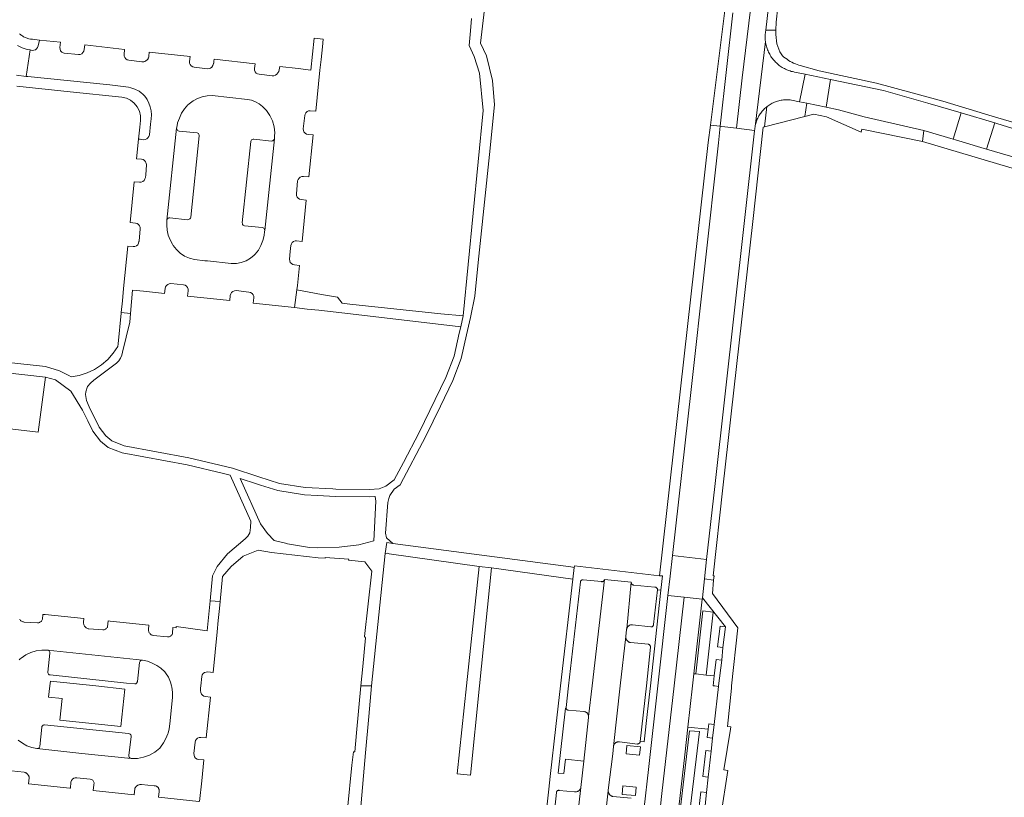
# Model space of a CAD drawing. Extents: x 146402 to 164798, y 455483 to 464134.
# Tile 320 of 575: x 157601 to 157788, y 460479 to 460626. Entities that reach past the tile are written whole.
import ezdxf

# ---------------------------------------------------------------- set-up
doc = ezdxf.new("R2010")
doc.units = 0
doc.header["$LTSCALE"] = 0.2
for name, color, linetype, lineweight in [('B-XX-VH-VERHARDING_ASFALT-GV', 252, 'CONTINUOUS', 18), ('B-XX-VH-VERHARDING_BETONSTRAATSTEEN-GV', 252, 'CONTINUOUS', 18), ('B-XX-VH-VERHARDING_HALFVERHARDING-GV', 252, 'CONTINUOUS', 18), ('B-XX-VH-VERHARDING_STRAATBAKSTEEN-GV', 252, 'CONTINUOUS', 18), ('B-XX-VH-VERHARDING_TEGEL-GV', 252, 'CONTINUOUS', 18), ('B-XX-VH-VERHARDING_TEGEL_RUBBER-GV', 252, 'CONTINUOUS', 18)]:
    doc.layers.add(name, color=color, linetype=linetype, lineweight=lineweight)

msp = doc.modelspace()

# ---------------------------------------------------------------- linework, layer by layer
at = {"layer": 'B-XX-VH-VERHARDING_ASFALT-GV'}
for points in [[(157658.957, 460622.752), (157657.231, 460622.933), (157656.591, 460616.882), (157654.214, 460617.146), (157650.691, 460617.537), (157650.541, 460616.613), (157650.314, 460616.369), (157650.139, 460616.109), (157649.895, 460615.913), (157649.604, 460615.797), (157649.291, 460615.772), (157646.81, 460616.064), (157646.506, 460616.139), (157646.241, 460616.306), (157646.044, 460616.549), (157645.933, 460616.842), (157645.921, 460617.156), (157646.014, 460618.055), (157638.258, 460618.914), (157638.221, 460618.538), (157638.22, 460618.512), (157638.218, 460618.486), (157638.216, 460618.46), (157638.214, 460618.434), (157638.21, 460618.408), (157638.207, 460618.382), (157638.203, 460618.356), (157638.199, 460618.331), (157638.194, 460618.305), (157638.189, 460618.279), (157638.183, 460618.254), (157638.177, 460618.229), (157638.17, 460618.203), (157638.163, 460618.178), (157638.156, 460618.153), (157638.148, 460618.128), (157638.139, 460618.104), (157638.131, 460618.079), (157638.122, 460618.054), (157638.112, 460618.03), (157638.102, 460618.006), (157638.098, 460617.998), (157637.985, 460617.71), (157637.814, 460617.449), (157637.57, 460617.254), (157637.277, 460617.145), (157636.965, 460617.134), (157634.49, 460617.422), (157634.187, 460617.496), (157633.922, 460617.66), (157633.721, 460617.899), (157633.605, 460618.189), (157633.584, 460618.5), (157633.707, 460619.417), (157625.939, 460620.276), (157625.874, 460619.516), (157625.872, 460619.503), (157625.854, 460619.404), (157625.828, 460619.307), (157625.795, 460619.212), (157625.754, 460619.12), (157625.706, 460619.032), (157625.651, 460618.948), (157625.589, 460618.869), (157625.522, 460618.794), (157625.448, 460618.726), (157625.37, 460618.663), (157625.286, 460618.607), (157625.199, 460618.558), (157625.108, 460618.515), (157625.014, 460618.481), (157624.917, 460618.453), (157624.819, 460618.434), (157624.719, 460618.422), (157624.618, 460618.419), (157624.518, 460618.423), (157622.053, 460618.727), (157621.755, 460618.814), (157621.496, 460618.985), (157621.301, 460619.227), (157621.187, 460619.516), (157621.165, 460619.826), (157621.25, 460620.794), (157613.694, 460621.63), (157613.6, 460620.746), (157613.517, 460620.444), (157613.35, 460620.181), (157613.112, 460619.978), (157612.825, 460619.854), (157612.515, 460619.82), (157609.796, 460620.086), (157609.588, 460620.133), (157609.316, 460620.299), (157609.112, 460620.544), (157608.996, 460620.84), (157608.981, 460621.159), (157609.086, 460622.139), (157605.077, 460622.574), (157604.826, 460621.472), (157604.737, 460621.177), (157604.563, 460620.922), (157604.319, 460620.733), (157604.03, 460620.627), (157603.722, 460620.613), (157603.331, 460620.68), (157602.549, 460615.653), (157602.588, 460615.649), (157602.875, 460615.629), (157618.441, 460614.039), (157621.986, 460613.641), (157622.44, 460613.507), (157623.188, 460613.269), (157623.475, 460613.146), (157623.753, 460613.004), (157624.021, 460612.845), (157624.371, 460612.58), (157624.7, 460612.29), (157625.006, 460611.976), (157625.288, 460611.639), (157625.544, 460611.283), (157625.883, 460610.602), (157626.13, 460609.882), (157626.281, 460609.136), (157626.333, 460608.376), (157626.285, 460607.617), (157626.183, 460606.582), (157625.96, 460604.584), (157625.869, 460604.282), (157625.695, 460604.019), (157625.453, 460603.817), (157625.162, 460603.693), (157624.849, 460603.658), (157624.216, 460603.728), (157623.876, 460603.767), (157623.519, 460600.059), (157624.494, 460599.959), (157624.786, 460599.896), (157625.049, 460599.727), (157625.25, 460599.488), (157625.372, 460599.2), (157625.402, 460598.889), (157625.261, 460597.005), (157625.217, 460596.507), (157625.125, 460596.204), (157624.947, 460595.941), (157624.699, 460595.743), (157624.404, 460595.627), (157624.088, 460595.604), (157623.083, 460595.674), (157622.312, 460587.926), (157623.31, 460587.817), (157623.611, 460587.734), (157623.874, 460587.565), (157624.073, 460587.325), (157624.191, 460587.035), (157624.217, 460586.724), (157624.001, 460584.432), (157623.979, 460584.317), (157623.908, 460584.005), (157623.743, 460583.73), (157623.5, 460583.52), (157623.204, 460583.397), (157622.885, 460583.372), (157621.867, 460583.443), (157621.07, 460575.413), (157620.839, 460573.092), (157620.619, 460570.884), (157622.404, 460570.703), (157622.785, 460575.104), (157624.872, 460574.904), (157628.85, 460574.471), (157628.943, 460575.421), (157629.025, 460575.722), (157629.193, 460575.984), (157629.433, 460576.183), (157629.721, 460576.3), (157630.035, 460576.357), (157632.46, 460576.123), (157632.759, 460576.032), (157633.015, 460575.854), (157633.204, 460575.606), (157633.309, 460575.313), (157633.319, 460575.001), (157633.219, 460573.997), (157641.22, 460573.126), (157641.315, 460574.09), (157641.4, 460574.39), (157641.572, 460574.649), (157641.815, 460574.843), (157642.106, 460574.953), (157642.422, 460575.013), (157644.864, 460574.734), (157645.173, 460574.656), (157645.442, 460574.487), (157645.647, 460574.243), (157645.767, 460573.948), (157645.79, 460573.631), (157645.68, 460572.642), (157653.523, 460571.79), (157653.954, 460575.192), (157654.055, 460575.991), (157654.457, 460579.818), (157653.511, 460579.916), (157653.198, 460579.978), (157652.922, 460580.137), (157652.712, 460580.377), (157652.591, 460580.672), (157652.572, 460580.991), (157652.695, 460582.415), (157652.825, 460583.606), (157652.907, 460583.902), (157653.076, 460584.159), (157653.315, 460584.351), (157653.602, 460584.461), (157653.909, 460584.478), (157654.934, 460584.366), (157655.752, 460592.155), (157654.784, 460592.303), (157654.478, 460592.374), (157654.208, 460592.536), (157654.003, 460592.774), (157653.881, 460593.064), (157653.856, 460593.377), (157654.107, 460595.841), (157654.125, 460595.98), (157654.201, 460596.114), (157654.37, 460596.379), (157654.612, 460596.578), (157654.905, 460596.691), (157655.219, 460596.707), (157656.219, 460596.613), (157657.052, 460604.561), (157656.072, 460604.65), (157655.772, 460604.733), (157655.509, 460604.901), (157655.309, 460605.139), (157655.188, 460605.426), (157655.157, 460605.736), (157655.438, 460608.229), (157655.513, 460608.525), (157655.672, 460608.786), (157655.903, 460608.987), (157656.182, 460609.11), (157656.486, 460609.144), (157657.526, 460609.082), (157658.341, 460616.865), (157658.554, 460618.904), (157658.801, 460621.26)], [(157636.915, 460611.978), (157637.856, 460612.038), (157644.596, 460611.312), (157645.374, 460611.129), (157646.118, 460610.84), (157646.815, 460610.45), (157647.45, 460609.966), (157648.011, 460609.398), (157648.162, 460609.216), (157648.836, 460608.278), (157649.338, 460607.237), (157649.651, 460606.125), (157649.766, 460604.975), (157649.72, 460604.37), (157649.679, 460603.823), (157647.856, 460586.457), (157647.832, 460586.23), (157647.749, 460585.467), (157647.51, 460584.501), (157647.144, 460583.576), (157646.657, 460582.708), (157646.058, 460581.913), (157645.877, 460581.767), (157645.144, 460581.148), (157644.313, 460580.666), (157643.411, 460580.339), (157642.466, 460580.175), (157641.506, 460580.18), (157636.962, 460580.644), (157636.475, 460580.694), (157634.528, 460580.901), (157633.562, 460581.156), (157632.651, 460581.567), (157631.82, 460582.122), (157631.093, 460582.807), (157630.488, 460583.603), (157630.341, 460583.806), (157629.888, 460584.646), (157629.552, 460585.538), (157629.34, 460586.468), (157629.254, 460587.418), (157629.293, 460588.256), (157629.298, 460588.371), (157631.123, 460605.861), (157631.208, 460606.27), (157631.325, 460606.834), (157631.647, 460607.774), (157632.081, 460608.668), (157632.623, 460609.501), (157633.264, 460610.261), (157633.439, 460610.423), (157633.5, 460610.483), (157634.267, 460611.032), (157635.103, 460611.47), (157635.991, 460611.787)], [(157606.221, 460558.585), (157586.017, 460560.892), (157584.903, 460550.509), (157604.847, 460548.135)]]:
    msp.add_lwpolyline(points, close=True, dxfattribs=at)
for points in [[(157600.709, 460615.877), (157602.549, 460615.653), (157603.331, 460620.68), (157602.739, 460620.782), (157601.792, 460621.098), (157600.905, 460621.554)], [(157721.701, 460465.636), (157723.255, 460479.571), (157725.583, 460500), (157727.502, 460516.836), (157724.395, 460517.184), (157722.47, 460500), (157720.697, 460484.178), (157716.618, 460448.128)], [(157635.489, 460478.091), (157635.892, 460481.986), (157636.312, 460485.964), (157635.305, 460486.062), (157635.005, 460486.136), (157634.745, 460486.313), (157634.55, 460486.56), (157634.437, 460486.853), (157634.418, 460487.163), (157634.644, 460489.358), (157634.721, 460489.653), (157634.884, 460489.91), (157635.118, 460490.105), (157635.4, 460490.22), (157635.703, 460490.244), (157636.753, 460490.139), (157637.574, 460497.909), (157636.629, 460497.987), (157636.322, 460498.066), (157636.053, 460498.235), (157635.847, 460498.477), (157635.725, 460498.77), (157635.659, 460499.115), (157635.667, 460499.613), (157635.71, 460500), (157635.907, 460501.784), (157636, 460502.085), (157636.18, 460502.344), (157636.429, 460502.537), (157636.725, 460502.646), (157637.04, 460502.66), (157638.051, 460502.572), (157638.811, 460510.246), (157639.027, 460512.422), (157639.252, 460514.692), (157639.384, 460516.01), (157637.48, 460516.185), (157636.899, 460510.439), (157631.063, 460511.313), (157631.041, 460511.033), (157630.423, 460511.095), (157630.364, 460509.994), (157630.328, 460509.881), (157630.277, 460509.774), (157630.212, 460509.675), (157630.134, 460509.586), (157630.045, 460509.508), (157629.946, 460509.443), (157629.84, 460509.391), (157629.727, 460509.355), (157629.611, 460509.334), (157629.493, 460509.328), (157629.426, 460509.333), (157626.673, 460509.581), (157626.545, 460509.615), (157626.422, 460509.665), (157626.307, 460509.728), (157626.199, 460509.806), (157626.102, 460509.895), (157626.016, 460509.996), (157625.944, 460510.107), (157625.885, 460510.225), (157625.84, 460510.35), (157625.811, 460510.479), (157625.798, 460510.61), (157625.799, 460510.709), (157625.83, 460511.56), (157618.532, 460512.299), (157618.109, 460512.342), (157618.041, 460511.242), (157617.979, 460511.128), (157617.903, 460511.022), (157617.815, 460510.926), (157617.716, 460510.842), (157617.607, 460510.77), (157617.49, 460510.713), (157617.368, 460510.67), (157617.24, 460510.642), (157617.132, 460510.632), (157614.457, 460510.835), (157614.322, 460510.869), (157614.191, 460510.917), (157614.067, 460510.98), (157613.95, 460511.057), (157613.844, 460511.147), (157613.748, 460511.248), (157613.665, 460511.36), (157613.594, 460511.48), (157613.538, 460511.608), (157613.497, 460511.741), (157613.472, 460511.878), (157613.462, 460512.017), (157613.465, 460512.104), (157613.514, 460512.818), (157606.165, 460513.553), (157605.765, 460513.593), (157605.666, 460512.655), (157605.62, 460512.538), (157605.559, 460512.427), (157605.485, 460512.325), (157605.398, 460512.234), (157605.301, 460512.154), (157605.194, 460512.087), (157605.079, 460512.033), (157604.959, 460511.995), (157604.835, 460511.973), (157604.721, 460511.966), (157602.161, 460512.141), (157602.035, 460512.155), (157601.912, 460512.184), (157601.793, 460512.228), (157601.681, 460512.287), (157601.577, 460512.36), (157601.484, 460512.445), (157601.401, 460512.541), (157601.332, 460512.647)], [(157726.043, 460473.175), (157727.594, 460486.963), (157728.178, 460492.178), (157729.054, 460500), (157729.315, 460502.333), (157730.896, 460516.455), (157727.502, 460516.836), (157725.583, 460500), (157723.255, 460479.571), (157721.701, 460465.636)], [(157601.254, 460504.959), (157601.438, 460505.122), (157601.632, 460505.289), (157602.514, 460505.884), (157603.475, 460506.342), (157604.493, 460506.652), (157605.546, 460506.807), (157606.61, 460506.804), (157615.013, 460505.941), (157624.663, 460504.907), (157624.99, 460504.83), (157625.604, 460504.687), (157626.51, 460504.352), (157627.366, 460503.904), (157628.16, 460503.352), (157628.877, 460502.705), (157629.041, 460502.512), (157629.567, 460501.662), (157629.964, 460500.745), (157630.166, 460500), (157630.225, 460499.781), (157630.335, 460498.853), (157630.343, 460498.789), (157630.318, 460497.79), (157629.851, 460492.821), (157629.719, 460491.862), (157629.507, 460491.063), (157629.471, 460490.927), (157629.11, 460490.029), (157628.641, 460489.182), (157628.073, 460488.398), (157627.944, 460488.225), (157627.019, 460487.469), (157625.98, 460486.88), (157624.858, 460486.471), (157623.683, 460486.256), (157622.981, 460486.247), (157622.489, 460486.241), (157613.148, 460487.184), (157604.571, 460488.115), (157604.297, 460488.176), (157603.62, 460488.327), (157602.707, 460488.667), (157601.849, 460489.13), (157601.062, 460489.706)], [(157599.788, 460483.886), (157602.181, 460483.628), (157602.196, 460483.625), (157602.29, 460483.604), (157602.381, 460483.576), (157602.47, 460483.54), (157602.556, 460483.496), (157602.637, 460483.446), (157602.714, 460483.389), (157602.786, 460483.326), (157602.853, 460483.256), (157602.914, 460483.182), (157602.968, 460483.103), (157603.015, 460483.019), (157603.056, 460482.932), (157603.089, 460482.842), (157603.114, 460482.75), (157603.131, 460482.655), (157603.141, 460482.56), (157603.032, 460481.44), (157610.846, 460480.636), (157610.979, 460480.62), (157611.071, 460481.766), (157611.147, 460482.066), (157611.337, 460482.328), (157611.606, 460482.528), (157611.884, 460482.596), (157612.188, 460482.587), (157614.707, 460482.323), (157615.001, 460482.249), (157615.231, 460482.123), (157615.381, 460481.881), (157615.448, 460481.625), (157615.437, 460481.268), (157615.319, 460480.172), (157623.094, 460479.369), (157623.185, 460480.504), (157623.219, 460480.583), (157623.266, 460480.672), (157623.319, 460480.757), (157623.379, 460480.838), (157623.446, 460480.914), (157623.518, 460480.984), (157623.595, 460481.048), (157623.677, 460481.105), (157623.764, 460481.157), (157623.854, 460481.2), (157623.948, 460481.237), (157624.044, 460481.266), (157624.142, 460481.288), (157624.242, 460481.301), (157624.343, 460481.306), (157624.443, 460481.304), (157626.887, 460481.048), (157626.901, 460481.049), (157626.984, 460481.049), (157627.067, 460481.041), (157627.15, 460481.025), (157627.23, 460481.002), (157627.307, 460480.97), (157627.381, 460480.932), (157627.452, 460480.887), (157627.517, 460480.835), (157627.577, 460480.777), (157627.632, 460480.714), (157627.68, 460480.645), (157627.721, 460480.573), (157627.756, 460480.497), (157627.782, 460480.418), (157627.802, 460480.336), (157627.813, 460480.253), (157627.816, 460480.17), (157627.812, 460480.087), (157627.799, 460480.004), (157627.691, 460478.895), (157635.332, 460478.107)]]:
    msp.add_lwpolyline(points, dxfattribs=at)
at = {"layer": 'B-XX-VH-VERHARDING_BETONSTRAATSTEEN-GV'}
for points in [[(157736.718, 460627.753), (157734.335, 460606.197), (157734.61, 460606.164), (157737.431, 460605.823), (157738.495, 460615.371), (157743.291, 460654.84)], [(157746.422, 460654.452), (157742.96, 460624.428), (157744.905, 460624.413), (157744.939, 460625.929), (157745.272, 460628.901)], [(157716.618, 460448.128), (157720.697, 460484.178), (157722.47, 460500), (157724.395, 460517.184), (157724.803, 460520.823), (157725.248, 460524.734), (157728.829, 460556.239), (157733.987, 460603.05), (157734.335, 460606.197), (157732.466, 460606.422), (157732.05, 460603.106), (157726.791, 460556.361), (157722.818, 460520.933), (157723.333, 460520.901), (157723.072, 460518.169), (157721.072, 460500), (157720.54, 460495.169), (157719.864, 460489.403), (157719.139, 460489.482), (157719.132, 460489.418), (157719.131, 460489.413), (157719.111, 460489.35), (157719.084, 460489.289), (157719.049, 460489.232), (157719.008, 460489.179), (157718.961, 460489.132), (157718.908, 460489.091), (157718.851, 460489.056), (157718.791, 460489.028), (157718.727, 460489.008), (157718.662, 460488.996), (157718.595, 460488.991), (157715.214, 460489.4), (157715.179, 460489.405), (157715.09, 460489.413), (157715.001, 460489.413), (157714.912, 460489.406), (157714.824, 460489.39), (157714.737, 460489.366), (157714.654, 460489.335), (157714.573, 460489.296), (157714.496, 460489.251), (157714.423, 460489.198), (157714.356, 460489.14), (157714.294, 460489.075), (157714.238, 460489.006), (157714.188, 460488.931), (157714.145, 460488.853), (157714.109, 460488.771), (157714.081, 460488.686), (157714.061, 460488.599), (157714.048, 460488.51), (157713.915, 460487.143), (157713.068, 460480.258), (157713.064, 460480.212), (157713.061, 460480.116), (157713.067, 460480.021), (157713.08, 460479.926), (157713.102, 460479.833), (157713.131, 460479.742), (157713.167, 460479.653), (157713.211, 460479.568), (157713.262, 460479.487), (157713.319, 460479.411), (157713.383, 460479.339), (157713.452, 460479.273), (157713.527, 460479.213), (157713.606, 460479.16), (157713.689, 460479.113), (157713.776, 460479.074), (157713.867, 460479.041), (157713.959, 460479.017), (157717.437, 460478.714)], [(157704.464, 460450.59), (157707.879, 460480.752), (157707.852, 460480.661), (157707.818, 460480.572), (157707.776, 460480.487), (157707.727, 460480.405), (157707.672, 460480.328), (157707.61, 460480.255), (157707.543, 460480.188), (157707.47, 460480.128), (157707.392, 460480.073), (157707.31, 460480.025), (157707.224, 460479.984), (157707.135, 460479.951), (157707.043, 460479.925), (157706.95, 460479.907), (157706.856, 460479.896), (157706.76, 460479.894), (157706.665, 460479.9), (157703.77, 460480.19), (157703.713, 460480.202), (157703.655, 460480.206), (157703.597, 460480.203), (157703.54, 460480.191), (157703.485, 460480.172), (157703.434, 460480.145), (157703.386, 460480.111), (157703.344, 460480.071), (157703.307, 460480.026), (157703.277, 460479.977), (157703.254, 460479.923), (157703.239, 460479.867), (157703.232, 460479.82), (157700.248, 460451.957)], [(157717.437, 460478.714), (157713.959, 460479.017), (157713.867, 460479.041), (157713.776, 460479.074), (157713.689, 460479.113), (157713.606, 460479.16), (157713.527, 460479.213), (157713.452, 460479.273), (157713.383, 460479.339), (157713.319, 460479.411), (157713.262, 460479.487), (157713.211, 460479.568), (157713.167, 460479.653), (157713.131, 460479.742), (157713.102, 460479.833), (157713.08, 460479.926), (157713.067, 460480.021), (157713.061, 460480.116), (157709.725, 460449.907)]]:
    msp.add_lwpolyline(points, dxfattribs=at)
for points in [[(157746.422, 460654.452), (157743.291, 460654.84), (157738.495, 460615.371), (157737.431, 460605.823), (157740.854, 460605.41), (157740.855, 460605.432), (157740.87, 460605.652), (157740.894, 460605.872), (157740.925, 460606.091), (157740.936, 460606.154), (157742.906, 460622.293), (157742.88, 460622.525), (157742.861, 460622.758), (157742.851, 460622.991), (157742.848, 460623.224), (157742.854, 460623.458), (157742.867, 460623.691), (157742.888, 460623.923), (157742.918, 460624.155), (157742.955, 460624.385), (157742.96, 460624.428)], [(157742.941, 460622.063), (157742.906, 460622.293), (157740.936, 460606.154), (157740.964, 460606.309), (157741.011, 460606.525), (157741.066, 460606.739), (157741.129, 460606.951), (157741.199, 460607.161), (157741.277, 460607.368), (157741.362, 460607.572), (157741.454, 460607.773), (157741.554, 460607.97), (157741.661, 460608.164), (157741.774, 460608.353), (157741.895, 460608.539), (157742.022, 460608.72), (157742.155, 460608.896), (157742.295, 460609.067), (157742.441, 460609.233), (157742.593, 460609.394), (157742.751, 460609.549), (157742.914, 460609.698), (157743.082, 460609.842), (157743.198, 460609.934), (157743.255, 460609.979), (157743.434, 460610.109), (157743.617, 460610.234), (157743.804, 460610.351), (157743.995, 460610.462), (157744.191, 460610.566), (157744.39, 460610.662), (157744.592, 460610.751), (157744.797, 460610.833), (157745.005, 460610.908), (157745.216, 460610.975), (157745.429, 460611.034), (157745.644, 460611.085), (157745.861, 460611.129), (157746.079, 460611.165), (157746.299, 460611.192), (157746.519, 460611.212), (157746.74, 460611.224), (157746.961, 460611.228), (157747.182, 460611.224), (157747.402, 460611.212), (157747.623, 460611.192), (157747.842, 460611.164), (157749.383, 460610.848), (157750.428, 460616.082), (157748.435, 460616.484), (157748.265, 460616.517), (157748.038, 460616.569), (157747.812, 460616.628), (157747.589, 460616.695), (157747.367, 460616.77), (157747.149, 460616.852), (157746.933, 460616.942), (157746.721, 460617.039), (157746.512, 460617.143), (157746.307, 460617.254), (157746.106, 460617.373), (157745.909, 460617.498), (157745.716, 460617.63), (157745.528, 460617.768), (157745.345, 460617.913), (157745.167, 460618.063), (157744.995, 460618.22), (157744.827, 460618.383), (157744.666, 460618.551), (157744.51, 460618.725), (157744.36, 460618.904), (157744.216, 460619.088), (157744.079, 460619.277), (157743.949, 460619.47), (157743.825, 460619.668), (157743.708, 460619.87), (157743.598, 460620.076), (157743.495, 460620.286), (157743.399, 460620.499), (157743.311, 460620.714), (157743.23, 460620.933), (157743.157, 460621.155), (157743.091, 460621.379), (157743.033, 460621.605), (157742.983, 460621.833)], [(157755.263, 460615.108), (157750.428, 460616.082), (157749.383, 460610.848), (157750.74, 460610.57), (157754.435, 460609.812)], [(157747.182, 460611.224), (157746.961, 460611.228), (157746.74, 460611.224), (157746.519, 460611.212), (157746.299, 460611.192), (157746.079, 460611.165), (157745.861, 460611.129), (157745.644, 460611.085), (157745.429, 460611.034), (157745.216, 460610.975), (157745.005, 460610.908), (157744.797, 460610.833), (157744.592, 460610.751), (157744.39, 460610.662), (157744.191, 460610.566), (157743.995, 460610.462), (157743.804, 460610.351), (157743.617, 460610.234), (157743.434, 460610.109), (157743.255, 460609.979), (157743.198, 460609.934), (157742.698, 460606.082), (157750.411, 460608.069), (157750.74, 460610.57), (157749.383, 460610.848), (157747.842, 460611.164), (157747.623, 460611.192), (157747.402, 460611.212)], [(157742.698, 460606.082), (157743.198, 460609.934), (157743.082, 460609.842), (157742.914, 460609.698), (157742.751, 460609.549), (157742.593, 460609.394), (157742.441, 460609.233), (157742.295, 460609.067), (157742.155, 460608.896), (157742.022, 460608.72), (157741.895, 460608.539), (157741.774, 460608.353), (157741.661, 460608.164), (157741.554, 460607.97), (157741.454, 460607.773), (157741.362, 460607.572), (157741.277, 460607.368), (157741.199, 460607.161), (157741.129, 460606.951), (157741.066, 460606.739), (157741.011, 460606.525), (157740.964, 460606.309), (157740.936, 460606.154), (157740.925, 460606.091), (157740.894, 460605.872), (157740.87, 460605.652), (157740.855, 460605.432), (157740.854, 460605.41), (157740.852, 460605.368), (157733.298, 460537.841), (157731.74, 460523.996), (157731.327, 460520.307), (157733.062, 460520.049), (157733.141, 460520.92), (157732.995, 460520.933), (157734.815, 460537.605), (157740.484, 460588.139), (157742.462, 460606.021)], [(157631.145, 460605.703), (157631.123, 460605.861), (157629.298, 460588.371), (157629.331, 460588.526), (157629.412, 460588.663), (157629.533, 460588.767), (157629.68, 460588.827), (157629.838, 460588.837), (157633.225, 460588.481), (157633.387, 460588.49), (157633.538, 460588.548), (157633.664, 460588.649), (157633.754, 460588.784), (157633.798, 460588.939), (157635.426, 460604.365), (157635.419, 460604.525), (157635.367, 460604.676), (157635.274, 460604.806), (157635.148, 460604.904), (157635, 460604.962), (157631.59, 460605.293), (157631.44, 460605.345), (157631.309, 460605.435), (157631.209, 460605.558)], [(157734.61, 460606.164), (157734.335, 460606.197), (157733.987, 460603.05), (157728.829, 460556.239), (157725.248, 460524.734), (157731.74, 460523.996), (157733.298, 460537.841), (157740.852, 460605.368), (157740.854, 460605.41), (157737.431, 460605.823)], [(157647.856, 460586.457), (157649.679, 460603.823), (157649.629, 460603.68), (157649.54, 460603.558), (157649.419, 460603.468), (157649.277, 460603.416), (157649.126, 460603.407), (157645.805, 460603.773), (157645.644, 460603.768), (157645.493, 460603.715), (157645.364, 460603.618), (157645.271, 460603.488), (157645.221, 460603.335), (157643.6, 460587.885), (157643.608, 460587.728), (157643.663, 460587.582), (157643.761, 460587.459), (157643.892, 460587.372), (157644.043, 460587.331), (157647.377, 460586.997), (157647.53, 460586.957), (157647.665, 460586.875), (157647.769, 460586.757), (157647.835, 460586.613)], [(157731.74, 460523.996), (157725.248, 460524.734), (157724.803, 460520.823), (157724.395, 460517.184), (157727.502, 460516.836), (157730.896, 460516.455), (157730.927, 460516.732), (157731.327, 460520.307)], [(157710.003, 460500), (157712.345, 460520.191), (157712.332, 460520.131), (157712.311, 460520.073), (157712.283, 460520.019), (157712.248, 460519.968), (157712.207, 460519.923), (157712.16, 460519.883), (157712.109, 460519.85), (157712.053, 460519.823), (157711.995, 460519.805), (157711.935, 460519.793), (157711.873, 460519.79), (157711.812, 460519.795), (157708.326, 460520.143), (157708.264, 460520.148), (157708.201, 460520.145), (157708.14, 460520.135), (157708.08, 460520.116), (157708.023, 460520.09), (157707.97, 460520.057), (157707.922, 460520.018), (157707.879, 460519.972), (157707.842, 460519.922), (157707.812, 460519.867), (157707.789, 460519.809), (157707.784, 460519.792), (157707.586, 460518.098), (157705.519, 460500), (157705.056, 460495.947), (157705.048, 460495.888), (157705.047, 460495.829), (157705.051, 460495.793), (157705.055, 460495.771), (157705.071, 460495.713), (157705.093, 460495.659), (157705.124, 460495.608), (157705.16, 460495.562), (157705.203, 460495.521), (157705.251, 460495.486), (157705.303, 460495.457), (157705.358, 460495.437), (157705.416, 460495.423), (157705.475, 460495.418), (157705.493, 460495.418), (157708.424, 460495.137), (157708.51, 460495.131), (157708.595, 460495.117), (157708.678, 460495.095), (157708.759, 460495.066), (157708.837, 460495.029), (157708.911, 460494.985), (157708.98, 460494.934), (157709.045, 460494.878), (157709.104, 460494.815), (157709.157, 460494.747), (157709.203, 460494.675), (157709.243, 460494.598), (157709.275, 460494.519), (157709.3, 460494.436), (157709.317, 460494.352), (157709.326, 460494.266), (157709.327, 460494.18)], [(157717.425, 460519.62), (157717.424, 460519.67), (157716.573, 460510.871), (157716.597, 460510.955), (157716.628, 460511.036), (157716.667, 460511.114), (157716.713, 460511.188), (157716.765, 460511.257), (157716.823, 460511.321), (157716.887, 460511.38), (157716.957, 460511.433), (157717.03, 460511.479), (157717.108, 460511.518), (157717.189, 460511.549), (157717.273, 460511.574), (157717.358, 460511.59), (157717.444, 460511.598), (157717.531, 460511.599), (157717.618, 460511.591), (157717.69, 460511.579), (157721.123, 460511.198), (157721.189, 460511.201), (157721.255, 460511.211), (157721.319, 460511.229), (157721.38, 460511.255), (157721.438, 460511.288), (157721.49, 460511.327), (157721.493, 460511.329), (157721.54, 460511.373), (157721.582, 460511.425), (157721.618, 460511.481), (157721.647, 460511.541), (157721.668, 460511.603), (157721.682, 460511.668), (157721.683, 460511.673), (157722.418, 460518.224), (157722.415, 460518.288), (157722.405, 460518.352), (157722.386, 460518.414), (157722.36, 460518.473), (157722.327, 460518.529), (157722.288, 460518.58), (157722.242, 460518.625), (157722.191, 460518.665), (157722.136, 460518.698), (157722.076, 460518.724), (157722.015, 460518.743), (157721.951, 460518.753), (157721.931, 460518.755), (157717.931, 460519.147), (157717.867, 460519.151), (157717.805, 460519.163), (157717.745, 460519.182), (157717.687, 460519.209), (157717.633, 460519.243), (157717.584, 460519.283), (157717.541, 460519.329), (157717.503, 460519.381), (157717.472, 460519.436), (157717.449, 460519.495), (157717.433, 460519.557)], [(157732.999, 460514.012), (157731.048, 460514.264), (157729.717, 460502.301), (157731.668, 460502.049)], [(157716.377, 460509.292), (157716.379, 460509.373), (157715.332, 460500), (157714.048, 460488.51), (157714.061, 460488.599), (157714.081, 460488.686), (157714.109, 460488.771), (157714.145, 460488.853), (157714.188, 460488.931), (157714.238, 460489.006), (157714.294, 460489.075), (157714.356, 460489.14), (157714.423, 460489.198), (157714.496, 460489.251), (157714.573, 460489.296), (157714.654, 460489.335), (157714.737, 460489.366), (157714.824, 460489.39), (157714.912, 460489.406), (157715.001, 460489.413), (157715.09, 460489.413), (157715.179, 460489.405), (157715.214, 460489.4), (157718.595, 460488.991), (157718.662, 460488.996), (157718.727, 460489.008), (157718.791, 460489.028), (157718.851, 460489.056), (157718.908, 460489.091), (157718.961, 460489.132), (157719.008, 460489.179), (157719.049, 460489.232), (157719.084, 460489.289), (157719.111, 460489.35), (157719.131, 460489.413), (157719.132, 460489.418), (157719.139, 460489.482), (157720.294, 460500), (157721.1, 460507.342), (157721.092, 460507.415), (157721.076, 460507.488), (157721.053, 460507.558), (157721.022, 460507.625), (157720.984, 460507.688), (157720.94, 460507.747), (157720.889, 460507.801), (157720.833, 460507.848), (157720.772, 460507.89), (157720.721, 460507.918), (157717.258, 460508.251), (157717.168, 460508.271), (157717.08, 460508.299), (157716.994, 460508.334), (157716.912, 460508.377), (157716.834, 460508.426), (157716.761, 460508.482), (157716.692, 460508.545), (157716.63, 460508.613), (157716.573, 460508.686), (157716.523, 460508.763), (157716.48, 460508.845), (157716.444, 460508.93), (157716.415, 460509.018), (157716.395, 460509.108), (157716.382, 460509.2)], [(157615.013, 460505.941), (157606.61, 460506.804), (157606.774, 460506.775), (157606.919, 460506.692), (157607.028, 460506.566), (157607.088, 460506.41), (157607.093, 460506.243), (157606.698, 460502.648), (157606.698, 460502.492), (157606.747, 460502.345), (157606.84, 460502.22), (157606.968, 460502.132), (157607.118, 460502.088), (157621.609, 460500.543), (157623.181, 460500.394), (157623.237, 460500.393), (157623.293, 460500.4), (157623.347, 460500.414), (157623.399, 460500.437), (157623.447, 460500.466), (157623.49, 460500.502), (157623.523, 460500.537), (157623.572, 460500.589), (157623.614, 460500.648), (157623.647, 460500.712), (157623.671, 460500.779), (157623.686, 460500.85), (157624.097, 460504.465), (157624.137, 460504.605), (157624.216, 460504.727), (157624.328, 460504.821), (157624.463, 460504.876), (157624.608, 460504.889), (157624.663, 460504.907)], [(157729.717, 460502.301), (157729.315, 460502.333), (157729.054, 460500), (157728.178, 460492.178), (157732.023, 460491.788), (157732.149, 460492.834), (157733.16, 460492.712), (157734.012, 460499.915), (157733.327, 460500), (157732.964, 460500.045), (157733.185, 460501.924), (157731.668, 460502.049)], [(157621.996, 460490.965), (157606.082, 460492.627), (157605.927, 460492.606), (157605.783, 460492.543), (157605.663, 460492.443), (157605.575, 460492.313), (157605.526, 460492.164), (157605.144, 460488.534), (157605.099, 460488.383), (157605.007, 460488.254), (157604.88, 460488.161), (157604.729, 460488.113), (157604.571, 460488.115), (157613.148, 460487.184), (157622.489, 460486.241), (157622.344, 460486.289), (157622.221, 460486.379), (157622.13, 460486.501), (157622.079, 460486.645), (157622.074, 460486.797), (157622.486, 460490.384), (157622.478, 460490.554), (157622.416, 460490.712), (157622.307, 460490.841), (157622.161, 460490.929)], [(157730.355, 460491.343), (157728.502, 460491.514), (157726.341, 460473.163), (157728.194, 460472.992), (157728.444, 460475.115)], [(157716.462, 460487.111), (157716.602, 460488.702), (157719.17, 460488.468), (157719.026, 460486.885)], [(157715.684, 460479.436), (157715.824, 460481.028), (157718.392, 460480.793), (157718.247, 460479.21)]]:
    msp.add_lwpolyline(points, close=True, dxfattribs=at)
at = {"layer": 'B-XX-VH-VERHARDING_HALFVERHARDING-GV'}
msp.add_lwpolyline([(157754.435, 460609.812), (157750.74, 460610.57), (157750.411, 460608.069), (157752.086, 460608.501), (157754.505, 460607.98), (157761.055, 460605.093), (157761.176, 460605.688), (157772.724, 460603.348), (157772.977, 460605.385), (157761.647, 460608.002), (157756.758, 460609.336)], close=True, dxfattribs=at)
at = {"layer": 'B-XX-VH-VERHARDING_STRAATBAKSTEEN-GV'}
for points in [[(157765.335, 460613.017), (157755.263, 460615.108), (157754.435, 460609.812), (157756.758, 460609.336), (157761.647, 460608.002), (157772.977, 460605.385), (157778.527, 460603.745), (157780.027, 460608.729), (157773.741, 460610.563)], [(157786.42, 460606.865), (157780.027, 460608.729), (157778.527, 460603.745), (157778.968, 460603.615), (157783.763, 460602.199), (157784.894, 460601.865)], [(157717.424, 460519.67), (157712.345, 460520.191), (157710.003, 460500), (157709.327, 460494.18), (157709.32, 460494.095), (157709.311, 460494.038), (157708.413, 460485.708), (157707.879, 460480.752), (157704.464, 460450.59), (157709.725, 460449.907), (157713.061, 460480.116), (157713.064, 460480.212), (157713.068, 460480.258), (157713.915, 460487.143), (157714.048, 460488.51), (157715.332, 460500), (157716.379, 460509.373), (157716.549, 460510.699), (157716.557, 460510.786), (157716.573, 460510.871)]]:
    msp.add_lwpolyline(points, close=True, dxfattribs=at)
msp.add_lwpolyline([(157796.934, 460603.579), (157786.822, 460606.748), (157786.42, 460606.865), (157784.894, 460601.865), (157796.571, 460598.416)], dxfattribs=at)
at = {"layer": 'B-XX-VH-VERHARDING_TEGEL-GV'}
for points in [[(157586.017, 460560.892), (157606.221, 460558.585), (157608.109, 460558.089), (157611.067, 460555.928), (157613.277, 460552.362), (157614.269, 460550.325), (157615.231, 460548.351), (157616.683, 460546.478), (157618.137, 460545.282), (157620.809, 460544.229), (157633.141, 460541.94), (157640.002, 460540.303), (157641.273, 460540), (157645.192, 460531.245), (157645.146, 460530.061), (157645.054, 460529.069), (157644.662, 460528.421), (157644.12, 460527.92), (157640.769, 460525.067), (157638.803, 460522.671), (157637.959, 460520.916), (157637.48, 460516.185), (157639.384, 460516.01), (157639.856, 460520.802), (157641.5, 460522.675), (157643.786, 460524.622), (157646.621, 460525.79), (157649.124, 460525.329), (157657.979, 460524.348), (157659.333, 460524.23), (157659.343, 460524.375), (157663.793, 460524.079), (157663.777, 460523.843), (157666.885, 460523.572), (157668.16, 460521.767), (157666.822, 460509.403), (157666.988, 460509.141), (157666.449, 460503.726), (157666.449, 460503.723), (157666.078, 460499.999), (157668.147, 460499.999), (157670.731, 460525.142), (157671.017, 460527.201), (157672.204, 460527.063), (157670.994, 460528.14), (157670.754, 460529.015), (157671.238, 460534.815), (157671.433, 460535.573), (157671.626, 460536.135), (157672.398, 460537.341), (157673.538, 460538.198), (157678.427, 460547.435), (157681.191, 460553.118), (157683.543, 460557.955), (157685.142, 460562.161), (157686.139, 460566.638), (157686.915, 460569.941), (157687.755, 460573.949), (157688.366, 460580.346), (157688.741, 460583.947), (157690.503, 460600.86), (157691.481, 460610.25), (157691.122, 460614.911), (157689.971, 460619.599), (157688.837, 460621.969), (157689.562, 460628.429)], [(157735.197, 460628.163), (157732.466, 460606.422), (157734.335, 460606.197), (157736.718, 460627.753)], [(157687.094, 460626.635), (157686.921, 460624.305), (157686.632, 460621.555), (157687.64, 460619.42), (157688.6, 460616.292), (157689.339, 460609.191), (157685.552, 460570.261), (157685.056, 460568.148), (157684.775, 460566.951), (157683.798, 460562.564), (157682.257, 460558.51), (157677.179, 460548.068), (157674.167, 460542.378), (157672.448, 460539.129), (157670.857, 460537.935), (157669.556, 460537.384), (157667.747, 460537.284), (157661.362, 460537.351), (157660.766, 460537.383), (157655.558, 460537.657), (157650.684, 460538.438), (157646.753, 460539.688), (157641.75, 460541.325), (157633.431, 460543.31), (157621.197, 460545.581), (157618.856, 460546.503), (157618.054, 460547.163), (157617.693, 460547.46), (157616.426, 460549.095), (157614.536, 460552.975), (157614.054, 460554.163), (157613.839, 460555.335), (157613.897, 460555.845), (157614.184, 460556.834), (157614.77, 460557.433), (157615.425, 460558.042), (157619.241, 460560.901), (157619.719, 460561.271), (157620.131, 460561.714), (157620.466, 460562.219), (157620.714, 460562.771), (157620.87, 460563.355), (157622.234, 460569.005), (157622.402, 460570.675), (157622.404, 460570.703), (157620.619, 460570.884), (157620.603, 460570.725), (157620.031, 460564.951), (157619.979, 460564.425), (157619.102, 460563.124), (157618.059, 460561.951), (157616.869, 460560.929), (157615.552, 460560.075), (157614.134, 460559.404), (157612.638, 460558.93), (157611.092, 460558.659), (157610.683, 460558.884), (157608.873, 460559.826), (157606.27, 460560.643), (157591.561, 460562.23)], [(157600.905, 460621.554), (157601.792, 460621.098), (157602.739, 460620.782), (157603.331, 460620.68), (157603.722, 460620.613), (157604.03, 460620.627), (157604.319, 460620.733), (157604.563, 460620.922), (157604.737, 460621.177), (157604.826, 460621.472), (157605.077, 460622.574), (157604.205, 460622.672), (157603.801, 460622.717), (157603.398, 460622.762), (157603.046, 460622.81), (157602.911, 460622.848), (157602.737, 460622.905), (157602.565, 460622.969), (157602.397, 460623.041), (157602.232, 460623.12), (157602.07, 460623.207), (157601.913, 460623.3), (157601.759, 460623.4), (157601.61, 460623.506), (157601.466, 460623.619), (157601.327, 460623.738)], [(157811.803, 460600.559), (157785.931, 460608.124), (157776.602, 460610.946), (157770.779, 460612.565), (157763.962, 460614.388), (157753.117, 460616.729), (157749.524, 460617.72), (157749.267, 460617.796), (157748.923, 460617.911), (157748.584, 460618.041), (157748.252, 460618.186), (157747.927, 460618.346), (157747.608, 460618.52), (157747.298, 460618.707), (157746.996, 460618.909), (157746.704, 460619.123), (157746.421, 460619.35), (157746.149, 460619.589), (157745.66, 460620.321), (157745.077, 460621.819), (157744.888, 460623.639), (157744.905, 460624.413), (157742.96, 460624.428), (157742.955, 460624.385), (157742.918, 460624.155), (157742.888, 460623.923), (157742.867, 460623.691), (157742.854, 460623.458), (157742.848, 460623.224), (157742.851, 460622.991), (157742.861, 460622.758), (157742.88, 460622.525), (157742.906, 460622.293), (157742.941, 460622.063), (157742.983, 460621.833), (157743.033, 460621.605), (157743.091, 460621.379), (157743.157, 460621.155), (157743.23, 460620.933), (157743.311, 460620.714), (157743.399, 460620.499), (157743.495, 460620.286), (157743.598, 460620.076), (157743.708, 460619.87), (157743.825, 460619.668), (157743.949, 460619.47), (157744.079, 460619.277), (157744.216, 460619.088), (157744.36, 460618.904), (157744.51, 460618.725), (157744.666, 460618.551), (157744.827, 460618.383), (157744.995, 460618.22), (157745.167, 460618.063), (157745.345, 460617.913), (157745.528, 460617.768), (157745.716, 460617.63), (157745.909, 460617.498), (157746.106, 460617.373), (157746.307, 460617.254), (157746.512, 460617.143), (157746.721, 460617.039), (157746.933, 460616.942), (157747.149, 460616.852), (157747.367, 460616.77), (157747.589, 460616.695), (157747.812, 460616.628), (157748.038, 460616.569), (157748.265, 460616.517), (157748.435, 460616.484), (157750.428, 460616.082), (157755.263, 460615.108), (157765.335, 460613.017), (157773.741, 460610.563), (157780.027, 460608.729), (157786.42, 460606.865), (157786.822, 460606.748), (157796.934, 460603.579)], [(157600.815, 460613.82), (157610.93, 460612.771), (157620.714, 460611.725), (157621.589, 460611.526), (157622.399, 460611.139), (157623.102, 460610.582), (157623.665, 460609.882), (157624.059, 460609.076), (157624.265, 460608.202), (157624.272, 460607.305), (157624.133, 460606.063), (157623.876, 460603.767), (157624.216, 460603.728), (157624.849, 460603.658), (157625.162, 460603.693), (157625.453, 460603.817), (157625.695, 460604.019), (157625.869, 460604.282), (157625.96, 460604.584), (157626.183, 460606.582), (157626.285, 460607.617), (157626.333, 460608.376), (157626.281, 460609.136), (157626.13, 460609.882), (157625.883, 460610.602), (157625.544, 460611.283), (157625.288, 460611.639), (157625.006, 460611.976), (157624.7, 460612.29), (157624.371, 460612.58), (157624.021, 460612.845), (157623.753, 460613.004), (157623.475, 460613.146), (157623.188, 460613.269), (157622.44, 460613.507), (157621.986, 460613.641), (157618.441, 460614.039), (157602.875, 460615.629), (157602.588, 460615.649), (157602.549, 460615.653), (157600.709, 460615.877)], [(157796.571, 460598.416), (157784.894, 460601.865), (157783.763, 460602.199), (157778.968, 460603.615), (157778.527, 460603.745), (157772.977, 460605.385), (157772.724, 460603.348), (157809.515, 460592.374)], [(157700.248, 460451.957), (157703.232, 460479.82), (157703.239, 460479.867), (157703.254, 460479.923), (157703.277, 460479.977), (157703.307, 460480.026), (157703.344, 460480.071), (157703.386, 460480.111), (157703.434, 460480.145), (157703.485, 460480.172), (157703.54, 460480.191), (157703.597, 460480.203), (157703.655, 460480.206), (157703.713, 460480.202), (157703.77, 460480.19), (157706.665, 460479.9), (157706.76, 460479.894), (157706.856, 460479.896), (157706.95, 460479.907), (157707.043, 460479.925), (157707.135, 460479.951), (157707.224, 460479.984), (157707.31, 460480.025), (157707.392, 460480.073), (157707.47, 460480.128), (157707.543, 460480.188), (157707.61, 460480.255), (157707.672, 460480.328), (157707.727, 460480.405), (157707.776, 460480.487), (157707.818, 460480.572), (157707.852, 460480.661), (157707.879, 460480.752), (157708.413, 460485.708), (157704.973, 460486.122), (157704.642, 460483.374), (157703.559, 460483.477), (157704.953, 460495.804), (157705.051, 460495.793), (157705.047, 460495.829), (157705.048, 460495.888), (157705.056, 460495.947), (157705.519, 460500), (157707.586, 460518.098), (157707.784, 460519.792), (157707.789, 460519.809), (157707.812, 460519.867), (157707.842, 460519.922), (157707.879, 460519.972), (157707.922, 460520.018), (157707.97, 460520.057), (157708.023, 460520.09), (157708.08, 460520.116), (157708.14, 460520.135), (157708.201, 460520.145), (157708.264, 460520.148), (157708.326, 460520.143), (157711.812, 460519.795), (157711.873, 460519.79), (157711.935, 460519.793), (157711.995, 460519.805), (157712.053, 460519.823), (157712.109, 460519.85), (157712.16, 460519.883), (157712.207, 460519.923), (157712.248, 460519.968), (157712.283, 460520.019), (157712.311, 460520.073), (157712.332, 460520.131), (157712.345, 460520.191), (157717.424, 460519.67), (157717.425, 460519.62), (157717.433, 460519.557), (157717.449, 460519.495), (157717.472, 460519.436), (157717.503, 460519.381), (157717.541, 460519.329), (157717.584, 460519.283), (157717.633, 460519.243), (157717.687, 460519.209), (157717.745, 460519.182), (157717.805, 460519.163), (157717.867, 460519.151), (157717.931, 460519.147), (157721.931, 460518.755), (157721.951, 460518.753), (157722.015, 460518.743), (157722.076, 460518.724), (157722.136, 460518.698), (157722.191, 460518.665), (157722.242, 460518.625), (157722.288, 460518.58), (157722.327, 460518.529), (157722.36, 460518.473), (157722.386, 460518.414), (157722.405, 460518.352), (157722.415, 460518.288), (157722.418, 460518.224), (157723.072, 460518.169), (157723.333, 460520.901), (157722.818, 460520.933), (157706.641, 460522.808), (157706.606, 460522.507), (157706.348, 460520.252), (157704.023, 460500), (157703.137, 460492.281), (157702.065, 460482.801), (157701.799, 460480.44), (157699.576, 460460.663)], [(157734.409, 460475.384), (157735.766, 460483.984), (157735.03, 460484.105), (157736.254, 460491.783), (157736.312, 460492.235), (157735.681, 460492.316), (157736.437, 460499.594), (157736.48, 460500), (157737.65, 460511.012), (157732.836, 460517.545), (157733.062, 460520.049), (157731.327, 460520.307), (157730.927, 460516.732), (157735.296, 460511.23), (157734.834, 460507.274), (157734.599, 460504.912), (157734.022, 460500), (157734.012, 460499.915), (157733.16, 460492.712), (157732.872, 460490.088), (157732.602, 460487.624), (157732.059, 460482.671), (157731.744, 460479.79), (157731.199, 460474.825)]]:
    msp.add_lwpolyline(points, dxfattribs=at)
for points in [[(157658.603, 460574.259), (157653.954, 460575.192), (157653.523, 460571.79), (157655.918, 460571.53), (157658.122, 460571.29), (157664.111, 460570.641), (157685.056, 460568.148), (157685.552, 460570.261), (157681.28, 460570.632), (157664.004, 460572.461), (157662.566, 460572.613), (157661.696, 460573.769)], [(157647.072, 460538.117), (157650.36, 460537.072), (157655.41, 460536.263), (157657.85, 460536.134), (157661.317, 460535.951), (157667.778, 460535.883), (157668.777, 460535.939), (157668.789, 460535.933), (157668.932, 460535.087), (157668.577, 460527.512), (157665.724, 460526.815), (157661.991, 460526.315), (157657.887, 460526.211), (157656.368, 460526.261), (157652.177, 460526.973), (157652.031, 460527.01), (157649.668, 460527.6), (157648.375, 460528.932), (157647.066, 460530.758), (157643.203, 460539.377), (157646.323, 460538.355)], [(157672.204, 460527.063), (157671.017, 460527.201), (157670.731, 460525.142), (157671.113, 460525.216), (157671.486, 460525.105), (157688.579, 460522.67), (157690.919, 460522.448), (157706.348, 460520.252), (157706.606, 460522.507), (157705.939, 460522.596), (157678.435, 460526.238)], [(157690.919, 460522.448), (157688.579, 460522.67), (157686.162, 460500), (157684.387, 460483.357), (157686.912, 460483.074), (157688.634, 460500)], [(157735.296, 460511.23), (157730.927, 460516.732), (157730.896, 460516.455), (157729.315, 460502.333), (157729.717, 460502.301), (157731.048, 460514.264), (157732.999, 460514.012), (157731.668, 460502.049), (157733.185, 460501.924), (157733.551, 460505.042), (157734.599, 460504.912), (157734.834, 460507.274), (157733.816, 460507.408), (157734.278, 460511.364)], [(157667.607, 460494.189), (157668.147, 460499.999), (157666.078, 460499.999), (157665.294, 460491.098), (157664.977, 460487.502), (157664.678, 460487.533), (157664.411, 460484.984), (157663.539, 460476.657), (157666.022, 460476.368), (157666.966, 460487.297)], [(157732.023, 460491.788), (157728.178, 460492.178), (157727.594, 460486.963), (157726.043, 460473.175), (157726.341, 460473.163), (157728.502, 460491.514), (157730.355, 460491.343), (157728.444, 460475.115), (157730.08, 460474.953), (157730.668, 460479.918), (157731.744, 460479.79), (157732.059, 460482.671), (157731.041, 460482.803), (157731.566, 460487.734), (157732.602, 460487.624), (157732.872, 460490.088), (157731.836, 460490.227)]]:
    msp.add_lwpolyline(points, close=True, dxfattribs=at)
at = {"layer": 'B-XX-VH-VERHARDING_TEGEL_RUBBER-GV'}
msp.add_lwpolyline([(157615.805, 460500), (157607.166, 460500.913), (157607.068, 460500), (157606.839, 460497.871), (157609.386, 460497.6), (157608.943, 460493.538), (157620.551, 460492.308), (157621.331, 460499.416)], close=True, dxfattribs=at)

doc.saveas('drawing.dxf')
